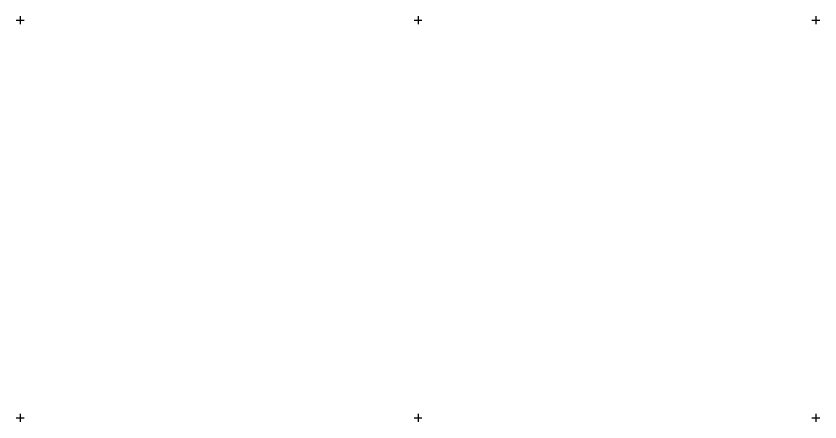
# Model space of a CAD drawing. Extents: x -704017 to -701500, y -1008977 to -1008450.
# Drawn here: x -701750.5 to -701649.5, y -1008500.5 to -1008449.5 of the extents above; entities that cross this region are included whole.
import ezdxf

# ---------------------------------------------------------------- set-up
doc = ezdxf.new("R2010")
doc.units = 0
doc.layers.add('Z_hekt_sit', color=7, linetype='Continuous')

msp = doc.modelspace()

# ---------------------------------------------------------------- linework, layer by layer
at = {"layer": 'Z_hekt_sit'}
for p, q in [((-701750, -1008449.5), (-701750, -1008450.5)), ((-701700, -1008449.5), (-701700, -1008450.5)), ((-701650, -1008449.5), (-701650, -1008450.5)), ((-701750.5, -1008450), (-701749.5, -1008450)), ((-701700.5, -1008450), (-701699.5, -1008450)), ((-701650.5, -1008450), (-701649.5, -1008450)), ((-701750.5, -1008500), (-701749.5, -1008500)), ((-701750, -1008499.5), (-701750, -1008500.5)), ((-701700.5, -1008500), (-701699.5, -1008500)), ((-701700, -1008499.5), (-701700, -1008500.5)), ((-701650.5, -1008500), (-701649.5, -1008500)), ((-701650, -1008499.5), (-701650, -1008500.5))]:
    msp.add_line(p, q, dxfattribs=at)

doc.saveas('drawing.dxf')
